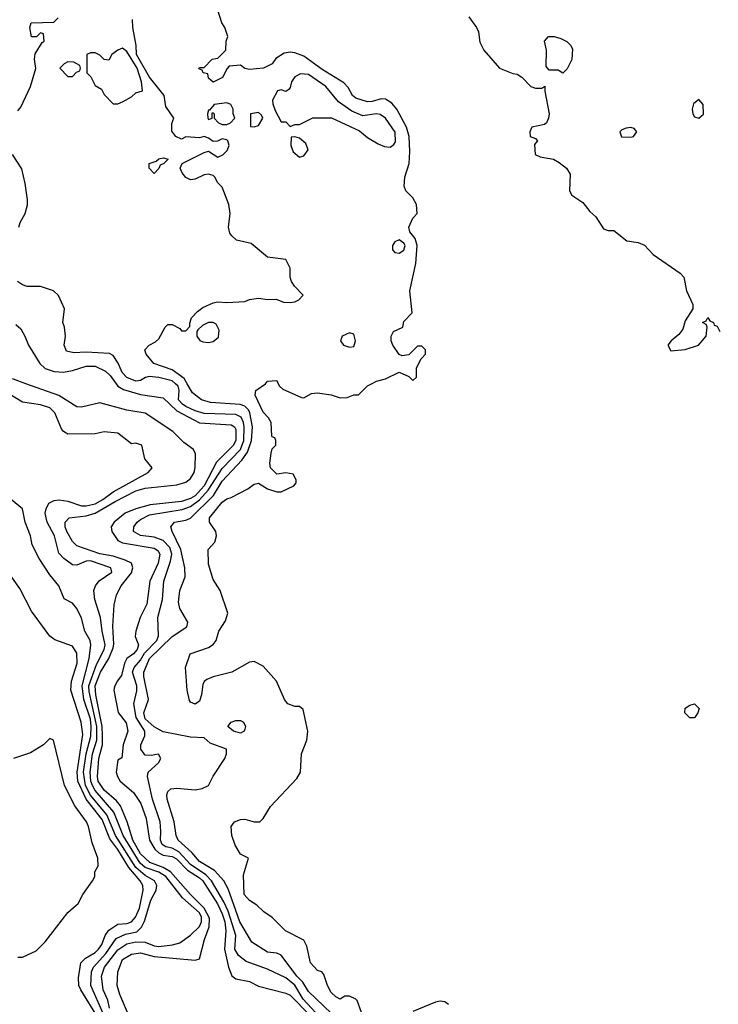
# Model space of a CAD drawing. Header units: inches. Extents: x 1793402 to 1900366, y 320852 to 470679.
# Tile 521 of 604: x 1864298 to 1867376, y 407267 to 411604. Entities that reach past the tile are written whole.
import ezdxf

# ---------------------------------------------------------------- set-up
doc = ezdxf.new("R2010")
doc.units = ezdxf.units.IN
doc.header["$MEASUREMENT"] = 0
doc.layers.add('B8460', color=7, linetype='Continuous')
doc.layers.add('B8461', color=7, linetype='Continuous')

msp = doc.modelspace()

# ---------------------------------------------------------------- linework, layer by layer
at = {"layer": 'B8460', "color": 4}
for points, elevation in [([(1864773.3, 407230), (1864738.7, 407310), (1864727.3, 407350), (1864729.6, 407410), (1864750, 407464), (1864790, 407488), (1864830, 407493.4), (1864890, 407477.2), (1865070, 407460.4), (1865090, 407467.7), (1865111.5, 407551.5), (1865132.7, 407607.3), (1865134.1, 407645.9), (1865110.8, 407690.8), (1865049.9, 407749.9), (1864961.8, 407850), (1864930, 407869.2), (1864871.1, 407891.1), (1864830, 407929.8), (1864796.2, 407990), (1864770.5, 408070.5), (1864741.2, 408141.2), (1864723.4, 408163.4), (1864669.8, 408210), (1864643.7, 408250), (1864639.8, 408270), (1864645.7, 408350), (1864662.3, 408410), (1864663, 408450), (1864661.1, 408490), (1864632.7, 408630), (1864630.6, 408670), (1864653, 408730), (1864690, 408790.4), (1864710, 408837.3), (1864712.9, 408852.9), (1864707.7, 408932.3), (1864714, 409026), (1864723.7, 409070), (1864745.1, 409110), (1864790, 409168), (1864795.4, 409190), (1864789.5, 409210), (1864762.9, 409222.9), (1864710, 409240.3), (1864650, 409251.5), (1864550, 409287), (1864530, 409306), (1864505.1, 409350), (1864498, 409370), (1864498.4, 409390), (1864515.3, 409410), (1864590, 409418.2), (1864630, 409430.2), (1864717.8, 409482.2), (1864810, 409529.1), (1864850, 409540.2), (1864990, 409554.3), (1865030, 409567.4), (1865050, 409583.1), (1865066.3, 409610), (1865071.2, 409631.2), (1865072.1, 409692.1), (1865064, 409710), (1865021.3, 409741.3), (1864972, 409790), (1864850, 409871), (1864770, 409883.5), (1864650, 409915.6), (1864570, 409897), (1864550, 409898), (1864470, 409948), (1864325.1, 410000)], 244), ([(1864722.3, 410000), (1864729.7, 409990), (1864754.9, 409974.9), (1864830, 409953.5), (1864930, 409938), (1864990, 409881.2), (1865090, 409827.6), (1865230, 409818.9), (1865244.5, 409810), (1865250, 409799), (1865250, 409751.3), (1865239.7, 409730), (1865164.9, 409655.1), (1865110.6, 409550), (1865070, 409506), (1865050, 409494.2), (1865010, 409482.2), (1864872.5, 409467.5), (1864809.3, 409450), (1864762.9, 409430), (1864714.5, 409390), (1864700.9, 409370), (1864703.7, 409350), (1864730, 409309.7), (1864750, 409299.1), (1864890, 409276.4), (1864906.1, 409266.1), (1864915.4, 409250), (1864907.3, 409210), (1864871.1, 409130), (1864858, 409030), (1864828, 408970), (1864809.7, 408910), (1864806.3, 408886.3), (1864820.7, 408850), (1864815.4, 408830), (1864799.6, 408810), (1864769.7, 408790), (1864759.1, 408770), (1864745.6, 408714.4), (1864726.6, 408690), (1864714.8, 408665.2), (1864712, 408650), (1864731.7, 408551.7), (1864766.2, 408506.2), (1864774, 408470), (1864753.2, 408410), (1864748, 408352), (1864730, 408342), (1864722.4, 408290), (1864728, 408270), (1864740.5, 408250), (1864799, 408199), (1864831.6, 408151.6), (1864854.9, 408085.1), (1864868.8, 407990), (1864893.6, 407950), (1864910, 407933.6), (1864930, 407923.2), (1864970, 407917.4), (1864987.8, 407907.8), (1865036.9, 407856.9), (1865090, 407823.5), (1865104.2, 407810), (1865168.8, 407708.8), (1865190, 407665.6), (1865201, 407630), (1865205.8, 407590), (1865199.8, 407510), (1865217.4, 407430), (1865231.7, 407391.7), (1865250, 407379.3), (1865310, 407366.6), (1865350, 407347.3), (1865470, 407315.6), (1865490, 407306.3), (1865576.7, 407216.7)], 236), ([(1865638.5, 407190), (1865546.8, 407290), (1865510, 407350.9), (1865470, 407382.6), (1865390, 407421.6), (1865295.3, 407455.3), (1865261.1, 407481.1), (1865246, 407510), (1865249.8, 407570), (1865216.5, 407676.5), (1865197.7, 407717.7), (1865143.1, 407810), (1865117.4, 407837.4), (1865050, 407882.5), (1864998.6, 407938.6), (1864970, 407955.1), (1864941, 407961), (1864924.7, 407970), (1864917.4, 407990), (1864919.7, 408030), (1864915.8, 408070), (1864883, 408170), (1864860.9, 408270), (1864864, 408290), (1864909.2, 408330), (1864919, 408350), (1864908.7, 408368.7), (1864876.7, 408363.3), (1864850, 408364.5), (1864831.6, 408390), (1864831.8, 408410), (1864849.6, 408450), (1864848.5, 408470), (1864810.7, 408530), (1864800.4, 408590), (1864813.1, 408646.9), (1864813.3, 408670), (1864795.3, 408730), (1864802.7, 408750), (1864830, 408783.1), (1864847.2, 408812.8), (1864902, 408870), (1864909.7, 408890), (1864905.6, 408970), (1864926.6, 409050), (1864933.3, 409130), (1864961.6, 409218.4), (1864967.3, 409250), (1864959.4, 409279.4), (1864930, 409309.7), (1864890, 409324.8), (1864830, 409331.8), (1864799.3, 409350), (1864800.9, 409370), (1864815.1, 409390), (1864830, 409401.6), (1864870, 409423.1), (1865013, 409447), (1865050, 409459.7), (1865090, 409488.2), (1865128.5, 409531.5), (1865190, 409627.4), (1865270, 409710.3), (1865284.5, 409750), (1865286.5, 409810), (1865283.8, 409830), (1865273.4, 409853.4), (1865250, 409865.3), (1865110, 409869.8), (1865070, 409880.3), (1865030, 409900.4), (1865015.1, 409910), (1864998, 409930), (1864999.8, 409970), (1864995.3, 409990), (1864984.5, 410000)], 232), ([(1865670, 407227.6), (1865570, 407322.4), (1865544.5, 407364.5), (1865518.5, 407390), (1865450, 407482.7), (1865430, 407492.3), (1865390, 407497), (1865320.4, 407540.4), (1865267.3, 407630), (1865216, 407776), (1865197.6, 407810), (1865156.3, 407856.3), (1865090, 407895.1), (1865055.6, 407935.6), (1864996.2, 407990), (1864987.6, 408010), (1864977.6, 408070), (1864948, 408170), (1864946, 408190), (1864950, 408204.7), (1864963.9, 408216.1), (1864990, 408219.3), (1865070, 408210.8), (1865102, 408218), (1865129.2, 408230.8), (1865150, 408272), (1865202, 408350), (1865208.7, 408370), (1865208.7, 408390), (1865137.1, 408417.1), (1865110, 408441.2), (1865050, 408442.9), (1864930, 408467), (1864890, 408489.6), (1864850, 408524), (1864844.5, 408550), (1864865.6, 408610), (1864844.4, 408710), (1864845.1, 408730), (1864870, 408790.3), (1864970, 408886.4), (1865034, 408930), (1865039, 408950), (1865003.7, 409010), (1864997.5, 409037.5), (1865003.7, 409090), (1865027, 409150), (1865025.1, 409190), (1865007.7, 409270), (1864969.4, 409350), (1864964, 409370), (1864979, 409390), (1865030, 409399.5), (1865050, 409408.4), (1865151.9, 409508.1), (1865190, 409571.7), (1865276.5, 409663.5), (1865301.2, 409698.8), (1865319.2, 409750), (1865323.1, 409810), (1865311.5, 409871.5), (1865305.4, 409885.4), (1865290, 409901.1), (1865268.7, 409908.7), (1865138, 409918), (1865099, 409930), (1865059.7, 409959.7), (1865036, 410000)], 228), ([(1865804, 407230), (1865784, 407284), (1865778, 407290), (1865750, 407302), (1865730, 407302), (1865710, 407289), (1865690, 407299), (1865670, 407319), (1865653.2, 407350), (1865638, 407398), (1865629, 407409), (1865610, 407415.3), (1865579, 407450), (1865563.2, 407523.2), (1865549.4, 407549.4), (1865469.2, 407590), (1865410, 407649), (1865373.6, 407673.6), (1865343.1, 407703.1), (1865310, 407724), (1865287, 407750), (1865283.2, 407836.8), (1865306, 407910), (1865270, 407928), (1865247.2, 407967.2), (1865232.7, 408010), (1865229.5, 408050.5), (1865244, 408070), (1865270, 408080.5), (1865290, 408081.6), (1865330, 408070.7), (1865355.3, 408070), (1865370, 408084.7), (1865402.5, 408137.5), (1865518.9, 408261.1), (1865534.5, 408290), (1865539.5, 408370), (1865562, 408430), (1865567, 408470), (1865546, 408566), (1865530, 408579), (1865510, 408578), (1865479.3, 408590), (1865463.6, 408610), (1865429.2, 408690), (1865370, 408756), (1865330, 408777.2), (1865310, 408773.2), (1865232, 408730), (1865150, 408709.3), (1865122, 408698), (1865110.6, 408689.4), (1865104, 408676), (1865099.1, 408630), (1865090, 408602), (1865070, 408588.7), (1865050, 408598), (1865045.6, 408605.6), (1865035.3, 408650), (1865028, 408750), (1865048.7, 408810), (1865130, 408838.8), (1865150, 408851), (1865162.7, 408870), (1865174.5, 408910), (1865204.1, 408955.9), (1865214, 408990), (1865181.2, 409090), (1865150, 409138), (1865130, 409206), (1865128.7, 409270), (1865157, 409303), (1865165.2, 409330), (1865161.2, 409350), (1865134, 409390), (1865133.2, 409410), (1865190, 409479.1), (1865210, 409493.4), (1865230, 409498.8), (1865302.5, 409537.5), (1865330, 409558), (1865350, 409562), (1865390, 409538), (1865430, 409524.7), (1865450, 409524.7), (1865506, 409550), (1865516.4, 409563.6), (1865516.4, 409576.4), (1865502, 409602), (1865470, 409608), (1865430, 409602), (1865402, 409630), (1865399, 409650), (1865405.6, 409694.4), (1865410, 409714), (1865426, 409730), (1865426, 409750), (1865422, 409762), (1865410, 409766), (1865409.1, 409769.1), (1865405.2, 409830), (1865394, 409850), (1865370, 409875.3), (1865335.3, 409950), (1865338, 409970), (1865380.4, 409999.6), (1865380.7, 410000)], 224), ([(1865437, 410000), (1865442, 409990), (1865456.9, 409976.9), (1865539.6, 409939.6), (1865550, 409938), (1865583.2, 409956.8), (1865610, 409960.7), (1865670, 409951), (1865710, 409938), (1865740.4, 409939.6), (1865770, 409951.3), (1865790, 409952), (1865830, 409990.8), (1865847.9, 410000)], 224), ([(1864694, 407250), (1864685.6, 407285.6), (1864666, 407330), (1864658.5, 407390), (1864671.1, 407430), (1864730, 407506.5), (1864770, 407533.6), (1864810, 407541.8), (1864850, 407540.2), (1864890, 407523.7), (1864910, 407522), (1864971.2, 407528.8), (1865002.5, 407537.5), (1865050, 407570.6), (1865089.6, 407610), (1865099.2, 407630), (1865099.3, 407650), (1865089.7, 407670), (1865015.2, 407735.2), (1864941.5, 407830), (1864910, 407848.1), (1864850, 407869), (1864828.1, 407888.1), (1864754, 408010), (1864713.1, 408113.1), (1864630, 408208.6), (1864617.8, 408230), (1864611.4, 408250), (1864608.4, 408290), (1864618.4, 408370), (1864636.8, 408430), (1864638.2, 408490), (1864604.3, 408644.3), (1864602.7, 408670), (1864636.5, 408763.5), (1864669.8, 408830), (1864674, 408850), (1864660.5, 408910), (1864654.3, 408970), (1864628, 409050), (1864623.6, 409090), (1864631.8, 409110), (1864648.2, 409131.8), (1864704, 409170), (1864699, 409190), (1864610, 409220.5), (1864590, 409218.4), (1864550, 409200.7), (1864530, 409202.9), (1864492, 409230), (1864470, 409254), (1864451.5, 409330), (1864418.7, 409390), (1864409.6, 409430), (1864414, 409450), (1864426.3, 409473.7), (1864450, 409486.4), (1864471.5, 409488.5), (1864510, 409483.7), (1864570, 409463.1), (1864590, 409462.3), (1864630, 409471.7), (1864663.6, 409490), (1864710, 409524.9), (1864864, 409610), (1864882, 409630), (1864849.2, 409670), (1864835.3, 409730), (1864810, 409739), (1864790, 409735.3), (1864730, 409782), (1864670, 409789), (1864630, 409779.3), (1864510, 409778.4), (1864490, 409789.4), (1864481.5, 409801.5), (1864452.1, 409872.1), (1864430, 409894), (1864390, 409907.6), (1864310, 409919.6), (1864250, 409956.2)], 248), ([(1864665.5, 407225.5), (1864611.1, 407350), (1864613.5, 407410), (1864623.5, 407430), (1864677.4, 407490), (1864723.3, 407556.7), (1864763.7, 407576.3), (1864813.4, 407586.6), (1864834.2, 407605.8), (1864847, 407633), (1864875.2, 407724.8), (1864898.4, 407770), (1864902, 407790), (1864892, 407810), (1864850, 407833.5), (1864809.1, 407870), (1864719.8, 408010), (1864682, 408102), (1864610, 408187.4), (1864587.9, 408230), (1864579.1, 408290), (1864591.2, 408370), (1864611.6, 408448.4), (1864613.2, 408490), (1864610, 408522.7), (1864580.7, 408610), (1864572.2, 408670), (1864603.5, 408790), (1864611.5, 408850), (1864607.6, 408870), (1864584.5, 408910), (1864570, 408968), (1864549, 409010), (1864530, 409034), (1864493.2, 409053.2), (1864469.7, 409109.7), (1864430, 409159), (1864382.7, 409230), (1864353.2, 409290), (1864345.2, 409330), (1864322, 409390), (1864309.4, 409449.4), (1864237.2, 409510)], 252), ([(1864644.7, 407204.7), (1864566.9, 407330), (1864558.5, 407350), (1864557, 407383), (1864566.9, 407450), (1864587, 407470), (1864630, 407495.3), (1864644.7, 407510), (1864659.1, 407530), (1864673.5, 407570), (1864690, 407593.4), (1864730, 407619), (1864770, 407622.7), (1864789.8, 407630.2), (1864808.3, 407650), (1864825.3, 407690), (1864841.8, 407770), (1864839.8, 407790), (1864828.9, 407810), (1864778.6, 407870), (1864730, 407948.4), (1864694.9, 407994.9), (1864661.2, 408081.2), (1864590.4, 408170.4), (1864554.3, 408250), (1864551.2, 408290), (1864575.8, 408455.8), (1864568.2, 408510), (1864522.6, 408650), (1864525.4, 408690), (1864551.1, 408770), (1864550, 408814), (1864530, 408844.5), (1864452.1, 408872.1), (1864430, 408889), (1864350, 408998), (1864298.6, 409098.6), (1864189.2, 409250)], 256), ([(1864290, 407474), (1864310, 407474), (1864370, 407502), (1864410, 407542), (1864510, 407671.3), (1864555.3, 407710), (1864575.3, 407750), (1864619, 407810), (1864628.7, 407830), (1864628.7, 407850), (1864644, 407876), (1864642, 407910), (1864617.4, 407977.4), (1864600.4, 408050), (1864592, 408070), (1864540.5, 408140.5), (1864495.5, 408230), (1864446, 408430), (1864430, 408438), (1864402, 408410), (1864345.4, 408374.6), (1864270.9, 408349.1)], 264), ([(1866186.5, 407266.5), (1866170, 407276.9), (1866150, 407280.5), (1866130, 407276.3), (1866030, 407235.6)], 224)]:
    msp.add_lwpolyline(points, dxfattribs=dict(at, elevation=elevation))
for points, elevation in [([(1867250, 408528.7), (1867228.7, 408550), (1867229.3, 408570.7), (1867250, 408584.7), (1867270, 408591), (1867290.8, 408570), (1867284.7, 408550), (1867270, 408528.7)], 216), ([(1865270, 408461.6), (1865239.3, 408470), (1865214, 408490), (1865228.7, 408510), (1865250, 408517.6), (1865270, 408517.6), (1865284, 408510), (1865292.2, 408490), (1865290, 408478), (1865286.8, 408470)], 224)]:
    msp.add_lwpolyline(points, close=True, dxfattribs=dict(at, elevation=elevation))
at = {"layer": 'B8461', "color": 4}
for points, elevation in [([(1865847.9, 410000), (1865870, 410011.3), (1865910, 410022), (1865968.9, 410051.1), (1866012.7, 410032.7), (1866030, 410014), (1866046, 410030), (1866046, 410070), (1866066, 410110), (1866086, 410130), (1866086, 410150), (1866070, 410166), (1866050, 410166), (1866011.6, 410128.4), (1865983.1, 410123.1), (1865969.1, 410129.1), (1865942, 410170), (1865934, 410190), (1865934, 410210), (1865944, 410230), (1865986, 410250), (1865990, 410274), (1866027.3, 410312.7), (1866017.2, 410410), (1866042.7, 410530), (1866048.3, 410610), (1866039.8, 410639.8), (1866016.2, 410670), (1866012.3, 410690), (1866029.2, 410730), (1866049.3, 410750.7), (1866046, 410790), (1866030, 410819.5), (1865999.3, 410850), (1865992, 410870), (1865994, 410910), (1866013, 410970), (1866016.8, 411023.2), (1866013.5, 411090), (1866002.3, 411130), (1865959.1, 411210), (1865936.8, 411236.8), (1865910, 411254), (1865890, 411254.7), (1865850, 411243.1), (1865830, 411242.4), (1865778.3, 411258.3), (1865764, 411270), (1865745.3, 411305.3), (1865726.1, 411326.1), (1865630, 411384.4), (1865550, 411443.6), (1865510, 411458), (1865490, 411461.2), (1865463.5, 411456.5), (1865426.8, 411433.2), (1865410, 411409.2), (1865372, 411390), (1865310, 411385.1), (1865289.6, 411389.6), (1865270, 411404), (1865221, 411399), (1865211, 411389), (1865191.1, 411348.9), (1865150, 411329.2), (1865130, 411346), (1865126, 411366), (1865106, 411370), (1865102, 411382), (1865087.3, 411387.3), (1865090, 411394), (1865110, 411394), (1865146, 411430), (1865170, 411434), (1865206, 411470), (1865208, 411510), (1865215.3, 411530), (1865202, 411570), (1865188.7, 411590), (1865170, 411646)], 224), ([(1866276.4, 411616.4), (1866310.7, 411570), (1866319.1, 411550), (1866325.2, 411505.2), (1866342.8, 411470), (1866411.3, 411390), (1866470, 411367.3), (1866490, 411364), (1866510, 411350.7), (1866550, 411310.4), (1866570, 411303), (1866598, 411302), (1866611.6, 411311.6), (1866611, 411289), (1866630.5, 411190), (1866627.7, 411170), (1866618.8, 411150), (1866610, 411142.7), (1866554, 411130), (1866544.7, 411110), (1866546, 411090), (1866570, 411081), (1866578.8, 411070), (1866566, 411054), (1866568.5, 411010), (1866590, 410999.5), (1866648.9, 410988.9), (1866675.1, 410975.1), (1866706.8, 410950), (1866722.8, 410922.8), (1866719.3, 410850), (1866730, 410830.8), (1866778.7, 410798.7), (1866810, 410759.1), (1866836.1, 410736.1), (1866870, 410682.8), (1866890, 410676), (1866916, 410676), (1866972, 410630), (1867022.8, 410622.8), (1867050, 410611.3), (1867088.2, 410570), (1867207.1, 410487.1), (1867224.4, 410470), (1867235.6, 410410), (1867263, 410350), (1867262.8, 410330), (1867230, 410278), (1867218.8, 410241.2), (1867202.3, 410217.7), (1867168, 410190), (1867153.4, 410170), (1867165.7, 410145.7), (1867230, 410150.5), (1867288, 410170), (1867322, 410210), (1867326, 410250), (1867322, 410262), (1867306, 410270), (1867322, 410278), (1867330, 410292), (1867338, 410278), (1867354, 410270), (1867358, 410258), (1867370, 410254), (1867382, 410230)], 224), ([(1864290, 411202), (1864302, 411218), (1864345.2, 411310), (1864368.9, 411388.9), (1864362.7, 411430), (1864366.3, 411453.7), (1864396.4, 411503.6), (1864406, 411510), (1864402, 411542), (1864390, 411546), (1864372, 411528), (1864350, 411528.7), (1864342, 411570), (1864348.7, 411590), (1864447.3, 411592.7), (1864467.3, 411612.7)], 232), ([(1865036, 410000), (1865022.7, 410022.7), (1864970, 410061.6), (1864888.7, 410090), (1864855.3, 410130), (1864848.7, 410150), (1864868, 410170), (1864895.5, 410184.5), (1864910, 410198), (1864938, 410250), (1864950, 410262), (1864970, 410262), (1865003.6, 410243.6), (1865010, 410234), (1865030, 410234), (1865047.3, 410252.7), (1865047.3, 410267.3), (1865055.3, 410290), (1865081.5, 410318.5), (1865104.1, 410335.9), (1865150, 410356), (1865170, 410361), (1865210, 410358), (1865290, 410362.8), (1865310, 410371), (1865350, 410378), (1865390, 410372), (1865427.3, 410372.7), (1865459.6, 410359.6), (1865490, 410358), (1865510, 410361), (1865528, 410370), (1865546, 410390), (1865508, 410430), (1865495.3, 410450), (1865488.7, 410470), (1865488.7, 410510), (1865470, 410548), (1865390, 410557.2), (1865317.5, 410617.5), (1865252.7, 410632.7), (1865232, 410652), (1865224.1, 410664.1), (1865218, 410690), (1865225.2, 410750), (1865219, 410790), (1865190, 410866), (1865170, 410886), (1865158, 410910), (1865150, 410918), (1865130, 410924), (1865110, 410921.2), (1865070, 410901.2), (1865050, 410899), (1865030, 410909), (1865014, 410930), (1865005.2, 410950), (1865014, 410970), (1865110, 411018.8), (1865130, 411024.7), (1865170, 410998.8), (1865192, 411008), (1865212, 411028), (1865221.2, 411050), (1865215.3, 411070), (1865210, 411075.3), (1865190, 411079), (1865168.9, 411068.9), (1865150, 411068), (1865130, 411082), (1865110, 411089), (1865090, 411084), (1865030, 411088.7), (1865010, 411078), (1864986, 411090), (1864967.3, 411112.7), (1864967.3, 411147.3), (1864976, 411170), (1864941, 411221), (1864934.5, 411270), (1864870, 411351.2), (1864812.1, 411450), (1864811.3, 411490), (1864796.5, 411570), (1864795.2, 411604.8)], 228), ([(1864294, 410690), (1864299, 410710), (1864321.6, 410750), (1864331.5, 410788.5), (1864331.8, 410810), (1864322.4, 410882.4), (1864306.6, 410946.6), (1864266.6, 411010)], 232), ([(1864984.5, 410000), (1864970, 410013.5), (1864910, 410027.7), (1864868.1, 410031.9), (1864851.7, 410028.3), (1864830, 410015.1), (1864810, 410012), (1864770, 410027.6), (1864749.8, 410049.8), (1864731.1, 410091.1), (1864710, 410124), (1864692.9, 410132.9), (1864590, 410138.7), (1864536.6, 410136.6), (1864504.5, 410144.5), (1864493.2, 410170), (1864499, 410210), (1864495.3, 410250), (1864488, 410270), (1864495.3, 410330), (1864468.4, 410388.4), (1864446, 410410), (1864390, 410428.7), (1864330, 410429), (1864310, 410435.3), (1864288, 410450)], 232), ([(1864280.9, 410260.9), (1864302, 410242), (1864320.9, 410210), (1864336, 410170), (1864386.6, 410090), (1864410, 410067.6), (1864450, 410054.7), (1864490, 410051.3), (1864530, 410058), (1864590, 410077.4), (1864630, 410077.7), (1864675.4, 410055.4), (1864695.9, 410035.9), (1864722.3, 410000)], 236), ([(1864325.1, 410000), (1864270, 410019.8), (1864230, 410022), (1864180.3, 410000)], 244), ([(1865380.7, 410000), (1865390, 410012), (1865430, 410014), (1865437, 410000)], 224)]:
    msp.add_lwpolyline(points, dxfattribs=dict(at, elevation=elevation))
for points, elevation in [([(1866690, 411368.7), (1866670, 411382), (1866630, 411382), (1866617.2, 411397.2), (1866618.4, 411470), (1866609.2, 411510), (1866628, 411530), (1866652, 411530), (1866681.4, 411521.4), (1866707.5, 411507.5), (1866726, 411490), (1866733.7, 411473.7), (1866730.7, 411429.3), (1866710, 411388)], 224), ([(1864750, 411478), (1864730, 411469.7), (1864704, 411450), (1864690, 411426), (1864670, 411428), (1864650, 411448), (1864630, 411458), (1864610, 411458), (1864594, 411450), (1864594, 411370), (1864611.6, 411351.6), (1864630, 411314), (1864658, 411298), (1864670, 411274), (1864710, 411234), (1864730, 411234), (1864750, 411242), (1864790, 411264.7), (1864810, 411282), (1864838, 411290), (1864833.6, 411330), (1864814.5, 411390), (1864770, 411463.6)], 232), ([(1864510, 411418), (1864494, 411410), (1864474, 411390), (1864510, 411354), (1864530, 411354), (1864547.3, 411372.7), (1864562, 411378), (1864566, 411390), (1864562, 411402), (1864536.4, 411416.4)], 232), ([(1865535.2, 411364.8), (1865510, 411352.7), (1865494.8, 411330), (1865490, 411306), (1865483.6, 411296.4), (1865470, 411288), (1865450, 411295.3), (1865434, 411290), (1865412, 411250), (1865412.7, 411232.7), (1865423.6, 411203.6), (1865450, 411154), (1865470, 411154), (1865490, 411134), (1865510, 411142), (1865530, 411142), (1865589, 411171), (1865671.1, 411171.1), (1865794.4, 411114.4), (1865830, 411084.7), (1865876.8, 411056.8), (1865905.2, 411045.2), (1865930, 411042.8), (1865946.3, 411053.7), (1865953.6, 411066.4), (1865952.1, 411107.9), (1865909, 411170), (1865886.3, 411186.3), (1865870, 411189.3), (1865810, 411181.2), (1865761.5, 411201.5), (1865702, 411242), (1865646, 411310), (1865570, 411362.9)], 228), ([(1865210, 411237.2), (1865154, 411230), (1865134, 411206), (1865130, 411206), (1865124.7, 411190), (1865126, 411170), (1865130, 411164.7), (1865146, 411170), (1865146, 411194), (1865150, 411194), (1865154, 411190), (1865154, 411170), (1865174, 411150), (1865190, 411142), (1865210, 411142), (1865226, 411150), (1865246, 411170), (1865238, 411190), (1865238, 411210), (1865228, 411230)], 228), ([(1867290, 411252.7), (1867266.7, 411233.3), (1867260.5, 411210), (1867263, 411190), (1867270, 411176), (1867290, 411170.7), (1867310, 411187.3), (1867309.2, 411230)], 228), ([(1865350, 411195.3), (1865314, 411190), (1865314, 411134), (1865330, 411132), (1865350, 411138), (1865368.7, 411170), (1865363.1, 411183.1)], 228), ([(1866990, 411129.2), (1866970, 411126), (1866950, 411119), (1866941, 411110), (1866948.4, 411088.4), (1866990, 411086.4), (1867002, 411090), (1867017.2, 411110), (1867005.2, 411125.2)], 228), ([(1865510, 411088), (1865494, 411086), (1865492, 411050), (1865502, 411022), (1865530, 410998), (1865550, 411004.7), (1865568.7, 411030), (1865558.6, 411058.6), (1865530, 411082)], 228), ([(1864890, 410926), (1864868, 410950), (1864868, 410970), (1864899, 410981), (1864910, 410991), (1864930, 410996), (1864951.3, 410990), (1864932, 410970), (1864916.9, 410963.1), (1864910, 410948)], 228), ([(1865970, 410634), (1865950, 410625.2), (1865940.5, 410610), (1865940.5, 410590), (1865950, 410579.1), (1865970, 410574.9), (1865990, 410588.2), (1865995.8, 410610), (1865990, 410619.5)], 228), ([(1865130, 410269.6), (1865102.4, 410257.6), (1865082.8, 410237.2), (1865078, 410230), (1865078, 410210), (1865090.6, 410190.6), (1865105.2, 410185.2), (1865130, 410182.4), (1865150, 410186), (1865174.2, 410205.8), (1865176.6, 410236.6), (1865162.7, 410262.7), (1865150, 410269.6)], 228), ([(1865750, 410224), (1865718, 410210), (1865711.3, 410190), (1865724.7, 410170), (1865750, 410161), (1865770, 410164.7), (1865777.2, 410190), (1865770, 410218)], 228)]:
    msp.add_lwpolyline(points, close=True, dxfattribs=dict(at, elevation=elevation))

doc.saveas('drawing.dxf')
